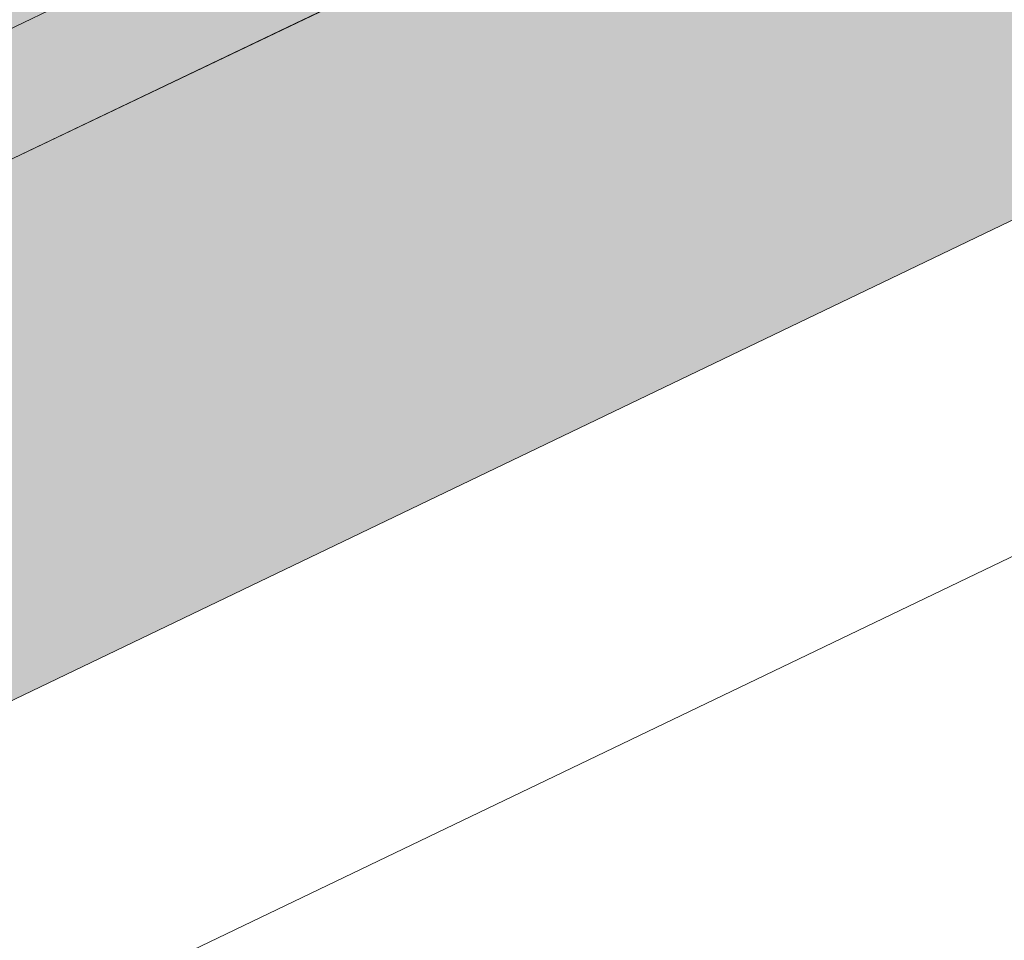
# Model space of a CAD drawing. Header units: metres. Extents: x 163628 to 167676, y 402708 to 405373.
# Tile 885 of 1056: x 166445.904 to 166446.554, y 404396.395 to 404397.002. Entities that reach past the tile are written whole.
import ezdxf

# ---------------------------------------------------------------- set-up
doc = ezdxf.new("R2010")
doc.units = ezdxf.units.M
doc.linetypes.add('X-CA190022.004-UO-DWM_Snelfietsroute$0$VH-OPSLUITBAND_150X250', pattern=[24, 16, -2, 4, -2])
doc.layers.add('X-CA190022.004-UO-ARC_Arcering$0$N-WE-VH-VERHARDING-FIETSSTRAAT_GRIJS-A', color=251, linetype='Continuous', lineweight=0, transparency=0.5)
doc.layers.add('X-CA190022.004-UO-ARC_Arcering$0$N-WE-VH-VERHARDING-FIETSSTRAAT_ROOD-A', color=13, linetype='Continuous', lineweight=0, transparency=0.5)
for name, color, linetype, lineweight in [('X-CA190022.004-UO-BGT_Ondergrond$0$GE_314_WGDRijbaanLokaleweg_Vlak_GEM', 253, 'Continuous', 9), ('X-CA190022.004-UO-BGT_Ondergrond$0$GE_479_BTDGroenvoorziening_grasenkruida_GEM', 253, 'Continuous', 9), ('X-CA190022.004-UO-DWM_Snelfietsroute$0$N-WE-VH-KANTOPSLUITING_ACHTERKANTBAND-G', 7, 'Continuous', 18), ('X-CA190022.004-UO-DWM_Snelfietsroute$0$N-WE-VH-KANTOPSLUITING_OPSLUITBAND_200X250-G', 7, 'X-CA190022.004-UO-DWM_Snelfietsroute$0$VH-OPSLUITBAND_150X250', 18), ('X-CA190022.004-UO-DWM_Snelfietsroute$0$N-WE-VH-VERHARDING-G', 7, 'Continuous', 18)]:
    doc.layers.add(name, color=color, linetype=linetype, lineweight=lineweight)

msp = doc.modelspace()

# ---------------------------------------------------------------- hatches: boundary and pattern name
at = {"layer": 'X-CA190022.004-UO-ARC_Arcering$0$N-WE-VH-VERHARDING-FIETSSTRAAT_GRIJS-A'}
h = msp.add_hatch(color=256, dxfattribs=at)
h.dxf.hatch_style = 1
h.paths.add_polyline_path([(166443.59271, 404395.88946), (166439.08548, 404393.72501), (166434.57825, 404391.56056), (166430.07101, 404389.39611), (166425.56378, 404387.23165), (166421.05655, 404385.0672), (166416.54931, 404382.90275), (166412.04208, 404380.7383), (166407.53485, 404378.57385), (166407.39135, 404378.50494), (166407.56451, 404378.14436), (166407.708, 404378.21327), (166412.21524, 404380.37772), (166416.72247, 404382.54217), (166421.2297, 404384.70663), (166425.73694, 404386.87108), (166430.24417, 404389.03553), (166434.7514, 404391.19998), (166439.25864, 404393.36443), (166443.76587, 404395.52888), (166448.2731, 404397.69333), (166451.83907, 404399.40577), (166451.66592, 404399.76635), (166448.09995, 404398.05391)])
at = {"layer": 'X-CA190022.004-UO-ARC_Arcering$0$N-WE-VH-VERHARDING-FIETSSTRAAT_ROOD-A'}
h = msp.add_hatch(color=256, dxfattribs=at)
h.dxf.hatch_style = 1
h.paths.add_polyline_path([(166443.59271, 404395.88946), (166448.09995, 404398.05391), (166451.66592, 404399.76635), (166449.93436, 404403.37213), (166446.1606, 404401.55991), (166441.65336, 404399.39546), (166437.14613, 404397.23101), (166432.6389, 404395.06656), (166428.13166, 404392.90211), (166423.62443, 404390.73766), (166419.11719, 404388.57321), (166414.60996, 404386.40876), (166410.10273, 404384.2443), (166405.65979, 404382.11073), (166407.39135, 404378.50494), (166407.53485, 404378.57385), (166412.04208, 404380.7383), (166416.54931, 404382.90275), (166421.05655, 404385.0672), (166425.56378, 404387.23165), (166430.07101, 404389.39611), (166434.57825, 404391.56056), (166439.08548, 404393.72501)])

# ---------------------------------------------------------------- linework, layer by layer
at = {"layer": 'X-CA190022.004-UO-BGT_Ondergrond$0$GE_314_WGDRijbaanLokaleweg_Vlak_GEM', "flags": 128}
msp.add_lwpolyline([(166465.641, 404410.42), (166466.14, 404410.515), (166466.771, 404410.661), (166466.842, 404410.355), (166467.558, 404407.305), (166467.621, 404406.997), (166466.73, 404406.772), (166465.862, 404406.47), (166465.189, 404406.175), (166446.798, 404397.341), (166407.485, 404378.518), (166405.64, 404382.803), (166444.922, 404401.638), (166447.283, 404402.784), (166451.105, 404404.64)], dxfattribs=at)
at = {"layer": 'X-CA190022.004-UO-BGT_Ondergrond$0$GE_479_BTDGroenvoorziening_grasenkruida_GEM', "flags": 128}
msp.add_lwpolyline([(166407.485, 404378.518), (166446.798, 404397.341), (166465.189, 404406.175)], dxfattribs=at)
at = {"layer": 'X-CA190022.004-UO-DWM_Snelfietsroute$0$N-WE-VH-KANTOPSLUITING_ACHTERKANTBAND-G', "ltscale": 0.2, "flags": 128}
msp.add_lwpolyline([(166459.17723, 404402.70781), (166270.42324, 404312.06492)], dxfattribs=at)
at = {"layer": 'X-CA190022.004-UO-DWM_Snelfietsroute$0$N-WE-VH-KANTOPSLUITING_OPSLUITBAND_200X250-G', "ltscale": 0.1, "flags": 128}
msp.add_lwpolyline([(166515.19163, 404426.92401), (166514.49728, 404426.38883), (166513.58518, 404425.74872), (166513.49101, 404425.6864), (166512.63338, 404425.14919), (166511.65846, 404424.60138), (166510.88934, 404424.21298), (166478.78145, 404408.76866), (166478.15851, 404408.48183), (166477.11431, 404408.0564), (166476.70909, 404407.9091), (166476.03753, 404407.68589), (166474.95259, 404407.37886), (166474.5562, 404407.28268), (166465.83722, 404405.25883), (166465.21095, 404405.10693), (166464.31052, 404404.86537), (166463.41819, 404404.59843), (166462.53156, 404404.30536), (166462.40156, 404404.26), (166461.65864, 404403.98881), (166460.79204, 404403.64631), (166459.93596, 404403.27935), (166459.09193, 404402.88871), (166270.33529, 404312.24455), (166269.85752, 404312.00615), (166269.08486, 404311.58106), (166268.33609, 404311.11891), (166267.61136, 404310.61992), (166266.91185, 404310.08486), (166266.34197, 404309.60577), (166266.24425, 404309.51937), (166265.59915, 404308.9148), (166264.988, 404308.28177), (166264.40925, 404307.619), (166263.86434, 404306.92812), (166263.3526, 404306.20799), (166263.2099, 404305.99279), (166262.76669, 404305.33926), (166262.09999, 404304.44127), (166261.38831, 404303.57659), (166260.6343, 404302.74857), (166260.50676, 404302.62186)], dxfattribs=at)
at = {"layer": 'X-CA190022.004-UO-DWM_Snelfietsroute$0$N-WE-VH-VERHARDING-G', "flags": 128}
msp.add_lwpolyline([(166458.92108, 404403.2504), (166270.15941, 404312.60382)], dxfattribs=at)

doc.saveas('drawing.dxf')
